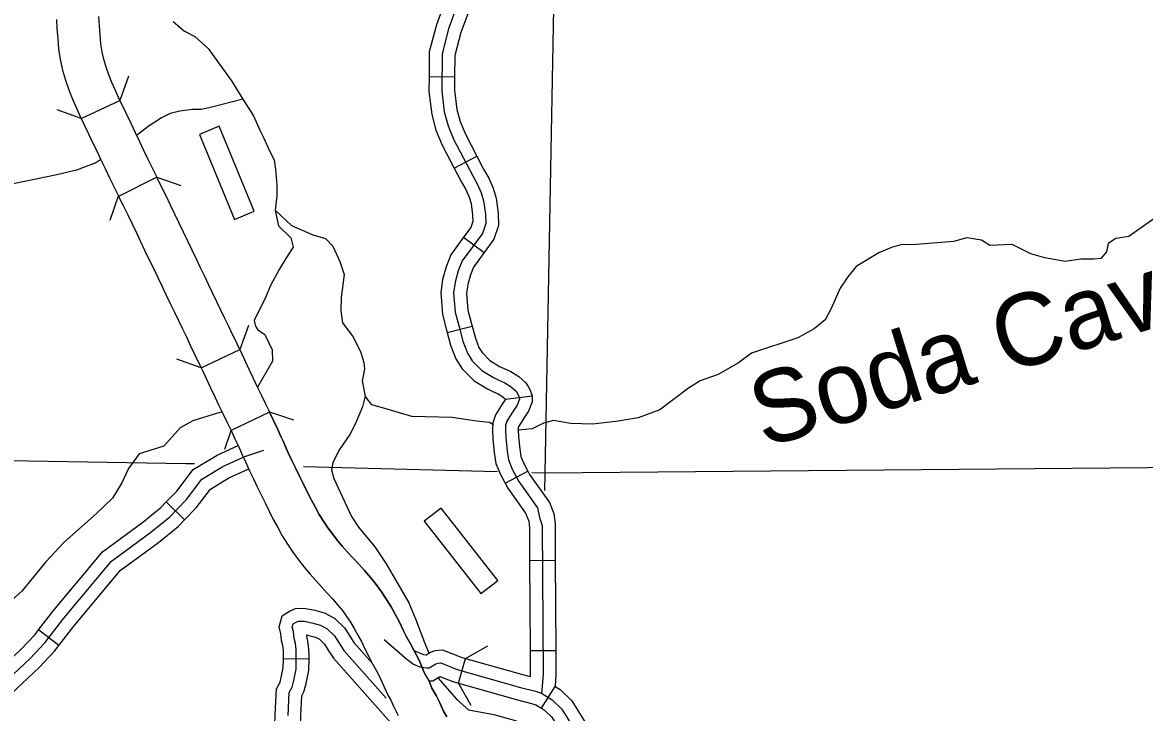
# Model space of a CAD drawing. Extents: x 0 to 3171, y 0 to 2059.
# Drawn here: x 1393.3 to 1502.8, y 389.5 to 456.8 of the extents above; entities that cross this region are included whole.
import ezdxf

# ---------------------------------------------------------------- set-up
doc = ezdxf.new("R2010")
doc.units = 0
for name, color, linetype in [('Level 10', 7, 'Continuous'), ('Level 32', 7, 'Continuous'), ('Level 35', 7, 'Continuous'), ('Level 37', 7, 'Continuous'), ('Level 38', 7, 'Continuous'), ('Level 45', 7, 'Continuous'), ('Level 5', 7, 'Continuous'), ('Level 57', 7, 'Continuous')]:
    doc.layers.add(name, color=color, linetype=linetype)

msp = doc.modelspace()

# ---------------------------------------------------------------- linework, layer by layer
at = {"layer": 'Level 10'}
for p, q in [((1402.66, 439.84), (1402.64, 439.89)), ((1417.38, 418.84), (1417.4, 418.79))]:
    msp.add_line(p, q, dxfattribs=at)
for points in [[(1396.59, 457.1), (1396.65, 456.18), (1396.72, 455.24), (1396.8, 454.24), (1396.95, 453.19), (1397.18, 452.15), (1397.48, 451.17), (1397.81, 450.23), (1398.17, 449.33), (1398.55, 448.46), (1398.93, 447.62), (1399.02, 447.43), (1402.79, 449.2)], [(1402.79, 449.2), (1402.35, 450.16), (1402.01, 450.94), (1401.71, 451.7), (1401.44, 452.46), (1401.22, 453.21), (1401.05, 453.95), (1400.94, 454.71), (1400.87, 455.55), (1400.81, 456.46), (1400.75, 457.39)], [(1402.79, 449.2), (1403.88, 446.92), (1404.29, 446.07), (1404.7, 445.21), (1405.11, 444.34), (1405.53, 443.46), (1406.38, 441.73)], [(1399.02, 447.43), (1399.72, 445.94), (1400.12, 445.11), (1400.53, 444.28), (1400.93, 443.42), (1401.35, 442.55), (1401.78, 441.65), (1402.64, 439.89)], [(1410.82, 432.56), (1410.67, 432.87), (1410.26, 433.73), (1409.84, 434.6), (1409.41, 435.48), (1408.99, 436.35), (1408.58, 437.22), (1408.16, 438.1), (1407.73, 438.99), (1407.29, 439.89), (1406.84, 440.79), (1406.38, 441.73), (1402.66, 439.84)], [(1402.64, 439.89), (1402.66, 439.84), (1403.11, 438.94), (1403.55, 438.05), (1403.98, 437.17), (1404.4, 436.3), (1404.81, 435.43), (1405.24, 434.54), (1405.66, 433.66), (1406.09, 432.79), (1406.5, 431.93), (1406.91, 431.07), (1407.06, 430.77)], [(1414.48, 424.91), (1413.96, 426.01), (1413.81, 426.32), (1413.42, 427.14), (1413.04, 427.94), (1412.65, 428.75), (1412.26, 429.56), (1411.86, 430.37), (1411.47, 431.19), (1411.07, 432.02), (1410.82, 432.56)], [(1407.06, 430.77), (1407.31, 430.22), (1407.71, 429.39), (1408.11, 428.56), (1408.5, 427.75), (1408.89, 426.94), (1409.28, 426.14), (1409.66, 425.34), (1410.05, 424.53), (1410.71, 423.13), (1414.48, 424.91)], [(1414.48, 424.91), (1415.01, 423.79), (1415.4, 422.94), (1415.8, 422.11), (1416.2, 421.27), (1416.61, 420.44), (1417.01, 419.61), (1417.38, 418.84)], [(1410.71, 423.13), (1410.84, 422.87), (1411.23, 422.03), (1411.63, 421.17), (1412.05, 420.3), (1412.46, 419.46), (1412.86, 418.62), (1413.25, 417.81), (1413.64, 417)], [(1417.4, 418.79), (1413.64, 417), (1414.01, 416.21), (1414.38, 415.43), (1414.73, 414.65), (1414.92, 414.24), (1415.45, 413.08), (1415.82, 412.29), (1416.19, 411.51), (1416.57, 410.73), (1416.95, 409.95), (1417.34, 409.16), (1417.76, 408.34), (1418.19, 407.56), (1418.63, 406.76), (1419.13, 405.94), (1419.65, 405.15), (1420.21, 404.39), (1420.78, 403.68), (1421.34, 403.02), (1421.9, 402.38), (1422.47, 401.76), (1423.02, 401.16), (1423.54, 400.59), (1424.06, 399.98), (1424.5, 399.45), (1424.9, 398.89), (1425.29, 398.32), (1425.65, 397.71), (1426.02, 397.06), (1426.36, 396.44), (1426.7, 395.71), (1427.08, 394.98), (1427.45, 394.27), (1427.82, 393.57), (1428.08, 393.09), (1428.94, 391.22), (1429.22, 390.73), (1429.47, 390.12), (1429.94, 389.23)], [(1417.4, 418.79), (1413.64, 417), (1414.01, 416.21), (1414.38, 415.43), (1414.73, 414.65), (1414.92, 414.24), (1415.45, 413.08), (1415.82, 412.29), (1416.19, 411.51), (1416.57, 410.73), (1416.95, 409.95), (1417.34, 409.16), (1417.76, 408.34), (1418.19, 407.56), (1418.63, 406.76), (1419.13, 405.94), (1419.65, 405.15), (1420.21, 404.39), (1420.78, 403.68), (1421.34, 403.02), (1421.9, 402.38), (1422.47, 401.76), (1423.02, 401.16), (1423.54, 400.59), (1424.06, 399.98), (1424.5, 399.45), (1424.9, 398.89), (1425.29, 398.32), (1425.65, 397.71), (1426.02, 397.06), (1426.36, 396.44), (1426.7, 395.71), (1427.08, 394.98), (1427.45, 394.27), (1427.82, 393.57), (1428.08, 393.09), (1428.94, 391.22), (1429.22, 390.73), (1429.47, 390.12), (1429.94, 389.23)], [(1417.38, 418.84), (1417.4, 418.79), (1417.78, 417.98), (1418.16, 417.18), (1418.52, 416.38), (1418.71, 415.96), (1419.22, 414.84), (1419.58, 414.08), (1419.95, 413.31), (1420.32, 412.55), (1420.69, 411.78), (1421.06, 411.03), (1421.44, 410.3), (1421.84, 409.56), (1422.24, 408.84), (1422.64, 408.18), (1423.07, 407.54), (1423.52, 406.93), (1423.99, 406.33), (1424.49, 405.74), (1425.01, 405.16), (1425.54, 404.58), (1426.09, 403.98), (1426.67, 403.35), (1427.27, 402.65), (1427.8, 401.99), (1428.32, 401.28), (1428.81, 400.54), (1429.25, 399.81), (1429.66, 399.09), (1430.08, 398.31), (1430.43, 397.56), (1430.77, 396.91), (1431.14, 396.21), (1431.5, 395.52), (1431.98, 394.61), (1432.47, 393.43), (1432.97, 392.57), (1433.24, 391.9), (1433.64, 391.16), (1434.03, 390.4), (1434.34, 389.72), (1434.7, 389.1)], [(1434.7, 389.1), (1434.34, 389.72), (1434.03, 390.4), (1433.64, 391.16), (1433.24, 391.9), (1432.97, 392.57), (1432.47, 393.43), (1431.98, 394.61), (1431.5, 395.52), (1431.14, 396.21), (1430.77, 396.91), (1430.43, 397.56), (1430.08, 398.31), (1429.66, 399.09), (1429.25, 399.81), (1428.81, 400.54), (1428.32, 401.28), (1427.8, 401.99), (1427.27, 402.65), (1426.67, 403.35), (1426.09, 403.98), (1425.54, 404.58), (1425.01, 405.16), (1424.49, 405.74), (1423.99, 406.33), (1423.52, 406.93), (1423.07, 407.54), (1422.64, 408.18), (1422.24, 408.84), (1421.84, 409.56), (1421.44, 410.3), (1421.06, 411.03), (1420.69, 411.78), (1420.32, 412.55), (1419.95, 413.31), (1419.58, 414.08), (1419.22, 414.84), (1418.71, 415.96), (1418.52, 416.38), (1418.16, 417.18), (1417.78, 417.98), (1417.4, 418.79), (1417.38, 418.84)]]:
    msp.add_lwpolyline(points, dxfattribs=at)
at = {"layer": 'Level 32'}
for p, q in [((1432.95, 451.53), (1435.45, 451.51)), ((1435.41, 442.6), (1437.63, 443.76)), ((1436.33, 435.86), (1438.34, 434.38)), ((1434.73, 426.56), (1437.15, 427.2)), ((1440.42, 420.07), (1443.02, 420.38)), ((1440.38, 411.87), (1442.59, 413.04)), ((1442.77, 404.35), (1445.27, 404.37)), ((1442.81, 395.55), (1445.31, 395.57)), ((1435.83, 392.38), (1436.51, 394.79)), ((1443.91, 389.94), (1445.25, 392.04))]:
    msp.add_line(p, q, dxfattribs=at)
for points in [[(1434.99, 460.39), (1434.55, 458.98), (1433.67, 456.57), (1432.98, 453.93), (1432.95, 451.53)], [(1437.38, 459.64), (1436.92, 458.18), (1436.06, 455.82), (1435.47, 453.59), (1435.45, 451.51)], [(1435.74, 458.58), (1434.86, 456.19), (1434.22, 453.76), (1434.19, 450.12), (1434.44, 448.08), (1434.81, 446.72), (1435.37, 445.37), (1437.18, 441.91), (1437.66, 441.07), (1438.04, 440.2), (1438.27, 439.41), (1438.45, 438.1), (1438.48, 437.2), (1438.16, 436.24), (1436.19, 433.55), (1435.8, 432.58), (1435.5, 431.49), (1435.35, 430.43), (1435.51, 428.55), (1435.88, 427.12), (1436.25, 425.73), (1436.69, 424.56), (1437.16, 423.82), (1438.12, 422.85), (1439.24, 422.17), (1439.76, 421.92), (1440.35, 421.66), (1440.96, 421.27), (1441.44, 420.84), (1441.68, 420.44), (1441.77, 420.17), (1441.77, 420.06), (1441.54, 419.5), (1441.15, 418.91), (1440.58, 417.99), (1440.42, 417.54), (1440.4, 417.09), (1440.43, 416.3), (1440.56, 415.02), (1440.7, 414.15), (1441.06, 413.26), (1441.7, 412.05), (1443.53, 409.49), (1443.74, 408.53), (1444, 407.74), (1444.08, 393.28), (1444, 392.1), (1443.92, 391.39)], [(1432.95, 451.53), (1432.94, 450.06), (1433.21, 447.84), (1433.62, 446.31), (1434.24, 444.84), (1435.41, 442.6)], [(1435.45, 451.51), (1435.44, 450.19), (1435.67, 448.32), (1435.99, 447.13), (1436.5, 445.91), (1437.63, 443.76)], [(1437.63, 443.76), (1438.28, 442.51), (1438.78, 441.63), (1439.22, 440.63), (1439.5, 439.67), (1439.7, 438.2), (1439.73, 437.02), (1439.28, 435.66), (1438.34, 434.38)], [(1435.41, 442.6), (1436.09, 441.31), (1436.54, 440.51), (1436.86, 439.77), (1437.05, 439.15), (1437.2, 438), (1437.22, 437.38), (1437.03, 436.82), (1436.33, 435.86)], [(1436.33, 435.86), (1435.09, 434.16), (1434.62, 432.98), (1434.28, 431.75), (1434.09, 430.46), (1434.28, 428.34), (1434.67, 426.81), (1434.73, 426.56)], [(1438.34, 434.38), (1437.29, 432.94), (1436.99, 432.18), (1436.73, 431.24), (1436.61, 430.39), (1436.75, 428.76), (1437.09, 427.43), (1437.15, 427.2)], [(1437.15, 427.2), (1437.44, 426.11), (1437.81, 425.12), (1438.14, 424.61), (1438.9, 423.83), (1439.83, 423.27), (1440.29, 423.06), (1440.94, 422.76), (1441.71, 422.27), (1442.41, 421.66), (1442.62, 421.3)], [(1434.73, 426.56), (1435.05, 425.35), (1435.56, 423.99), (1436.18, 423.04), (1437.34, 421.86), (1438.65, 421.07), (1439.24, 420.79), (1439.75, 420.56), (1440.2, 420.26), (1440.42, 420.07)], [(1442.62, 421.3), (1442.83, 420.96), (1443.02, 420.38), (1443.02, 419.8), (1442.65, 418.91), (1442.2, 418.23), (1441.71, 417.45), (1441.66, 417.3), (1441.66, 417.09), (1441.68, 416.39), (1441.81, 415.18), (1441.91, 414.48), (1442.19, 413.79), (1442.59, 413.04)], [(1440.42, 420.07), (1440.09, 419.58), (1439.45, 418.53), (1439.18, 417.77), (1439.15, 417.08), (1439.19, 416.21), (1439.32, 414.86), (1439.48, 413.81), (1439.93, 412.73), (1440.38, 411.87)], [(1442.59, 413.04), (1442.76, 412.71), (1444.7, 410), (1445.12, 408.92), (1445.25, 407.95), (1445.27, 404.37)], [(1440.38, 411.87), (1440.63, 411.39), (1442.36, 408.97), (1442.7, 408.19), (1442.75, 407.53), (1442.77, 404.35)], [(1442.77, 404.35), (1442.81, 395.55)], [(1445.27, 404.37), (1445.31, 395.57)], [(1428.56, 396.63), (1430.79, 394.72), (1431.44, 394.23), (1432.07, 393.97), (1432.45, 393.91), (1432.74, 393.87), (1432.98, 393.87), (1433.62, 394.26), (1433.83, 394.33), (1434.1, 394.36), (1435.7, 393.72), (1441.89, 391.97), (1443.33, 391.61), (1443.92, 391.39), (1444.98, 390.75), (1445.91, 389.85), (1447.2, 387.75)], [(1431.47, 395.57), (1432.41, 395.18), (1432.64, 395.14), (1432.66, 395.14), (1433.08, 395.4), (1433.56, 395.56), (1434.27, 395.64), (1436.1, 394.9), (1436.51, 394.79)], [(1442.81, 395.55), (1442.83, 393.02)], [(1445.31, 395.57), (1445.33, 393.25), (1445.25, 392.04)], [(1436.51, 394.79), (1442.21, 393.18), (1442.83, 393.02)], [(1432.94, 392.62), (1433.33, 392.62), (1434.02, 393.04), (1435.29, 392.53), (1435.83, 392.38)], [(1435.83, 392.38), (1441.57, 390.76), (1442.96, 390.41), (1443.37, 390.26), (1443.91, 389.94)], [(1445.25, 392.04), (1445.75, 391.75), (1446.89, 390.64), (1448.21, 388.5), (1448.92, 387.7), (1451.38, 385.74)], [(1443.91, 389.94), (1444.21, 389.75), (1444.92, 389.06), (1446.2, 387), (1447.2, 385.88), (1449.83, 383.78)]]:
    msp.add_lwpolyline(points, dxfattribs=at)
at = {"layer": 'Level 35'}
for points in [[(1407.99, 456.89), (1409.1, 455.96), (1410.09, 455.44), (1411.4, 454.27), (1413.67, 451.1), (1414.79, 449.32), (1415.82, 447.69), (1416.46, 446.3), (1416.84, 445.52), (1417.38, 444.27), (1417.85, 443.4), (1417.96, 442.49), (1418.09, 440.95), (1418.09, 439.86)], [(1414.79, 449.32), (1411.76, 448.54), (1410.72, 448.33), (1409.83, 448.33), (1408.63, 448.16), (1407.69, 447.91), (1406.84, 447.51), (1405.64, 446.71), (1404.42, 445.78)], [(1400.93, 443.43), (1400.44, 443.12), (1398.55, 442.39), (1396.63, 441.93), (1391.59, 440.91)], [(1418.09, 439.86), (1417.95, 438.49), (1418.13, 437.55), (1418.28, 436.97), (1419.48, 435.8), (1419.71, 434.9), (1418.98, 433.8), (1418.34, 432.7)], [(1417.95, 438.49), (1419.53, 437.02), (1421.6, 436.09), (1422.85, 435.74), (1423.58, 434.99), (1424.25, 433.5), (1424.67, 432.24), (1424.39, 429.98), (1424.34, 428.67), (1424.51, 427.53), (1425.53, 426.19), (1426.26, 424.71), (1426.6, 423.65), (1426.65, 423), (1426.42, 421.86), (1426.72, 420.35), (1426.46, 419.31), (1425.73, 417.62), (1425.22, 416.63), (1424.23, 415.17), (1423.57, 413.89), (1423.44, 413.17), (1423.65, 412.34)], [(1503.66, 437.64), (1501.24, 435.92), (1499.95, 435.75), (1499.21, 435.24), (1499.05, 434.44), (1498.5, 433.78), (1497.82, 433.71), (1496.54, 433.72), (1495.03, 433.5), (1493.03, 433.86), (1491.66, 434.24), (1489.84, 435.16), (1487.66, 435.05), (1486.84, 435.59), (1485.41, 435.8), (1484.13, 435.46), (1480.5, 435.16), (1478.97, 435.11), (1478.06, 434.86), (1476.84, 434.33), (1474.63, 433), (1473.82, 431.99), (1473.05, 430.88), (1472.18, 428.92), (1471.6, 427.81), (1470.53, 426.94), (1468.95, 426.05), (1464.4, 424.56), (1463.15, 423.61), (1461.16, 422.48), (1459.42, 421.87), (1458.28, 421.14), (1455.46, 419.02), (1453.36, 418.25), (1451.39, 417.93), (1448.95, 417.64), (1446.8, 417.7), (1445.09, 417.99), (1444.11, 417.73), (1443.02, 417.19), (1442.33, 417.12), (1441.66, 417.06)], [(1418.34, 432.7), (1417.46, 431.1), (1417.02, 430.06), (1415.9, 427.73), (1416.01, 427.18), (1416.25, 426.84), (1416.93, 426.36), (1417.64, 424.88), (1417.68, 423.76), (1416.22, 421.24)], [(1439.17, 417.59), (1438.84, 417.79), (1437.59, 417.92), (1435.2, 418.27), (1431.26, 418.39), (1428.88, 419.09), (1427.38, 419.53), (1426.72, 420.35)], [(1412.77, 418.82), (1411.89, 418.59), (1409.92, 417.95), (1408.67, 417.28), (1407.09, 415.48), (1404.68, 414.73), (1403.63, 413.31), (1402.99, 411.92), (1402.06, 410.42), (1400.52, 408.92), (1397.32, 406.09), (1395.55, 404.2), (1393.22, 401.35), (1392.24, 400.47), (1391.33, 399.89), (1390.2, 398.63), (1388.65, 396.59), (1386.65, 393.29), (1384.92, 391.57)], [(1423.65, 412.34), (1425.38, 408.64), (1426.06, 407.59), (1427.65, 405.67), (1428.78, 404), (1429.92, 402.06), (1430.99, 400.22), (1431.64, 398.65)], [(1431.64, 398.65), (1432.15, 397.3), (1432.51, 396.33), (1432.92, 395.34)], [(1433.8, 392.9), (1435.65, 390.8), (1436.81, 389.78), (1439.29, 389.32), (1441.48, 388.72)]]:
    msp.add_lwpolyline(points, dxfattribs=at)
at = {"layer": 'Level 37'}
for points in [[(1403.63, 451.56), (1402.79, 449.2)], [(1399.02, 447.43), (1396.67, 448.27)], [(1406.38, 441.73), (1408.74, 440.92)], [(1401.83, 437.52), (1402.64, 439.89)], [(1415.33, 427.26), (1414.48, 424.91)], [(1410.71, 423.13), (1408.36, 423.98)], [(1417.38, 418.84), (1419.74, 418.04)], [(1413.02, 415.21), (1413.64, 417)]]:
    msp.add_lwpolyline(points, dxfattribs=at)
at = {"layer": 'Level 38'}
for points in [[(1436.51, 394.79), (1438.69, 396.01)], [(1437.05, 390.2), (1435.83, 392.38)]]:
    msp.add_lwpolyline(points, dxfattribs=at)
at = {"layer": 'Level 45'}
for p, q in [((1409.11, 408.32), (1407.31, 410.06)), ((1396.84, 396.05), (1394.86, 397.58)), ((1421.25, 394.72), (1418.75, 394.76))]:
    msp.add_line(p, q, dxfattribs=at)
for points in [[(1389.61, 390.65), (1394.04, 394.79), (1395.46, 396.31), (1397.32, 398.71), (1401.96, 404.27), (1405.81, 407.09), (1407.62, 408.57), (1409.28, 410.3), (1410.79, 412.26), (1412.85, 413.5), (1414.97, 414.47), (1416.82, 415.1)], [(1407.31, 410.06), (1408.33, 411.11), (1409.94, 413.21), (1412.27, 414.61), (1414.32, 415.55)], [(1409.11, 408.32), (1410.23, 409.48), (1411.63, 411.31), (1413.43, 412.39), (1415.36, 413.27)], [(1400.46, 404.43), (1401.1, 405.19), (1405.04, 408.08), (1406.77, 409.5), (1407.31, 410.06)], [(1402.38, 402.83), (1402.82, 403.35), (1406.57, 406.1), (1408.47, 407.65), (1409.11, 408.32)], [(1394.86, 397.58), (1396.35, 399.49), (1400.46, 404.43)], [(1396.84, 396.05), (1398.29, 397.92), (1402.38, 402.83)], [(1418.75, 394.76), (1418.75, 394.98), (1418.74, 395.55), (1418.68, 396.04), (1418.56, 396.53), (1418.49, 397.19), (1418.32, 397.87), (1418.61, 398.93), (1419.33, 399.41), (1419.98, 399.68), (1420.92, 399.66), (1421.81, 399.48), (1422.82, 399.2), (1423.77, 398.68), (1424.69, 397.77), (1425.22, 396.97)], [(1388.76, 391.57), (1388.76, 391.57), (1393.15, 395.68), (1394.51, 397.13), (1394.86, 397.58)], [(1419.2, 389.24), (1419.3, 391.48), (1419.59, 392), (1419.76, 392.64), (1419.98, 393.75), (1420, 394.98), (1419.99, 395.64), (1419.91, 396.26), (1419.8, 396.74), (1419.72, 397.41), (1419.61, 397.85), (1419.69, 398.15), (1419.92, 398.3), (1420.22, 398.42), (1420.78, 398.41), (1421.53, 398.26), (1422.35, 398.04), (1423.01, 397.67), (1423.72, 396.98), (1424.63, 395.57), (1428.77, 390.9)], [(1421.25, 394.72), (1421.25, 394.99), (1421.23, 395.73), (1421.14, 396.48), (1421.03, 396.96), (1421.02, 397.09), (1421.24, 397.04), (1421.87, 396.87), (1422.26, 396.66), (1422.74, 396.18), (1423.12, 395.6)], [(1425.22, 396.97), (1425.63, 396.33), (1427.44, 394.28)], [(1390.43, 389.71), (1390.45, 389.73), (1394.92, 393.91), (1396.41, 395.5), (1396.84, 396.05)], [(1423.12, 395.6), (1423.63, 394.81), (1431.49, 385.94)], [(1417.83, 386.11), (1417.84, 386.35), (1417.95, 389.29), (1418.07, 391.83), (1418.42, 392.47), (1418.54, 392.93), (1418.73, 393.88), (1418.75, 394.76)], [(1420.33, 386.01), (1420.34, 386.26), (1420.45, 389.19), (1420.54, 391.13), (1420.75, 391.52), (1420.98, 392.36), (1421.23, 393.62), (1421.25, 394.72)]]:
    msp.add_lwpolyline(points, dxfattribs=at)
at = {"layer": 'Level 5'}
for points in [[(1445.58, 484.4), (1444.24, 412.85)], [(1410.07, 413.75), (1409.21, 413.77), (1353.59, 414.71)], [(1439.62, 412.98), (1420.71, 413.47)], [(1444.24, 412.85), (1442.97, 412.89)], [(1444.24, 412.85), (1444.22, 411.18)], [(1532.45, 413.65), (1444.24, 412.85)]]:
    msp.add_lwpolyline(points, dxfattribs=at)
at = {"layer": 'Level 57'}
for p, q in [((1412.49, 446.68), (1410.57, 445.89)), ((1415.88, 438.39), (1412.49, 446.68)), ((1410.57, 445.89), (1413.96, 437.6)), ((1413.96, 437.6), (1415.88, 438.39)), ((1434.13, 409.45), (1432.49, 408.17)), ((1439.65, 402.39), (1434.13, 409.45)), ((1432.49, 408.17), (1438, 401.11)), ((1438, 401.11), (1439.65, 402.39))]:
    msp.add_line(p, q, dxfattribs=at)

# ---------------------------------------------------------------- texts
at = {"layer": 'Level 35'}
msp.add_text('Soda Cave Cr.', height=7.04, rotation=17.1134, dxfattribs=at).set_placement((1465.61, 415.27))

doc.saveas('drawing.dxf')
